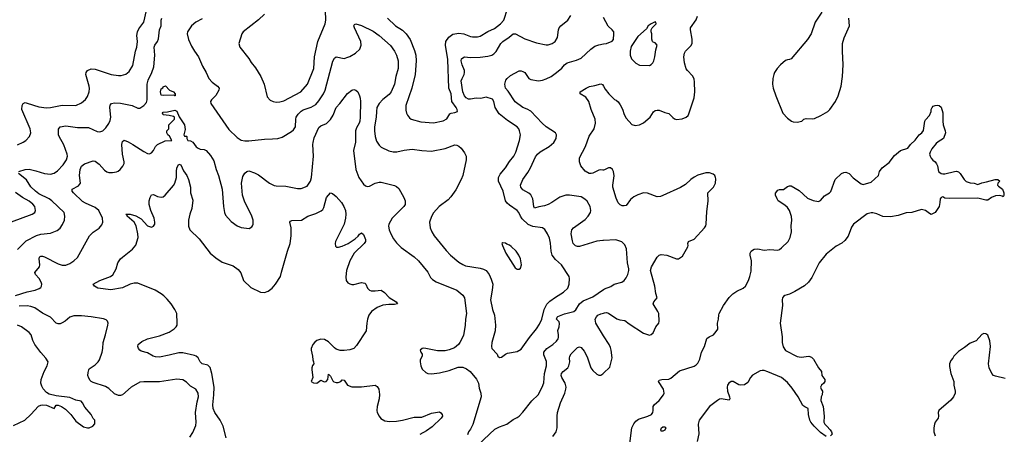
# Model space of a CAD drawing. Header units: inches. Extents: x 1771504 to 1971212, y 471788 to 643615.
# Tile 568 of 587: x 1903994 to 1914121, y 582745 to 587014. Entities that reach past the tile are written whole.
import ezdxf

# ---------------------------------------------------------------- set-up
doc = ezdxf.new("R2010")
doc.units = ezdxf.units.IN
doc.header["$MEASUREMENT"] = 0
doc.layers.add('B9508', color=7, linetype='Continuous')
doc.layers.add('B9518', color=7, linetype='Continuous')

msp = doc.modelspace()

# ---------------------------------------------------------------- linework, layer by layer
at = {"layer": 'B9508', "color": 5}
for points, elevation in [([(1903970, 585725), (1904030, 585752), (1904056, 585770), (1904095, 585810), (1904108, 585850), (1904102, 585890), (1904016, 586090), (1904018, 586130), (1904030, 586151), (1904042, 586158), (1904050, 586161), (1904070, 586156), (1904190, 586116), (1904270, 586106), (1904310, 586109), (1904430, 586134), (1904570, 586130), (1904630, 586158), (1904670, 586193), (1904690, 586224), (1904708, 586270), (1904713, 586307), (1904710, 586329), (1904675, 586450), (1904677, 586470), (1904690, 586492), (1904730, 586507), (1904770, 586504), (1904936, 586450), (1905010, 586438), (1905039, 586441), (1905086, 586454), (1905120, 586480), (1905156, 586544), (1905185, 586690), (1905200, 586730), (1905204, 586790), (1905197, 586850), (1905204, 586890), (1905219, 586921), (1905269, 586990), (1905299, 587110)], 480), ([(1906510, 587070), (1906450, 587011), (1906291, 586890), (1906279, 586870), (1906248, 586770), (1906258, 586730), (1906350, 586616), (1906373, 586573), (1906418, 586518), (1906474, 586430), (1906509, 586350), (1906538, 586218), (1906570, 586184), (1906602, 586170), (1906630, 586166), (1906670, 586168), (1906710, 586179), (1906885, 586270), (1906954, 586350), (1907019, 586510), (1907025, 586630), (1907061, 586790), (1907137, 586970), (1907143, 587010), (1907140, 587110)], 480), ([(1907776, 587030), (1907860, 586950), (1907930, 586907), (1907970, 586870), (1908009, 586809), (1908056, 586696), (1908068, 586648), (1908073, 586590), (1908060, 586450), (1908027, 586310), (1907965, 586130), (1907964, 586084), (1907972, 586052), (1907984, 586030), (1908003, 586003), (1908021, 585990), (1908121, 585961), (1908250, 585952), (1908350, 585973), (1908387, 585993), (1908417, 586043), (1908430, 586050), (1908470, 586057), (1908495, 586070), (1908494, 586090), (1908484, 586110), (1908438, 586170), (1908431, 586250), (1908408, 586310), (1908396, 586604), (1908372, 586750), (1908378, 586790), (1908407, 586833), (1908450, 586864), (1908510, 586875), (1908563, 586870), (1908630, 586840), (1908650, 586837), (1908703, 586837), (1908730, 586843), (1908810, 586891), (1908876, 586924), (1908938, 586970), (1908972, 587010), (1909010, 587125)], 480), ([(1903986, 585450), (1904050, 585471), (1904090, 585474), (1904159, 585459), (1904250, 585429), (1904310, 585422), (1904350, 585435), (1904381, 585459), (1904440, 585520), (1904474, 585570), (1904484, 585610), (1904483, 585630), (1904447, 585727), (1904400, 585810), (1904393, 585830), (1904393, 585887), (1904409, 585911), (1904470, 585922), (1904590, 585904), (1904703, 585903), (1904790, 585864), (1904810, 585859), (1904830, 585862), (1904850, 585870), (1904879, 585901), (1904910, 585945), (1904925, 585975), (1904932, 586010), (1904922, 586110), (1904926, 586134), (1904937, 586150), (1904970, 586159), (1905030, 586156), (1905150, 586130), (1905210, 586104), (1905230, 586104), (1905270, 586131), (1905297, 586163), (1905306, 586190), (1905306, 586350), (1905315, 586390), (1905353, 586470), (1905374, 586530), (1905382, 586650), (1905377, 586730), (1905383, 586750), (1905410, 586790), (1905422, 586818), (1905431, 586909), (1905450, 586950), (1905449, 587009), (1905456, 587030)], 460), ([(1905870, 587024), (1905804, 586990), (1905761, 586950), (1905718, 586890), (1905715, 586870), (1905729, 586810), (1905760, 586740), (1905790, 586690), (1905833, 586633), (1905874, 586534), (1905911, 586471), (1905940, 586410), (1905973, 586370), (1906027, 586330), (1906045, 586310), (1906042, 586290), (1906010, 586233), (1905965, 586190), (1905956, 586170), (1905959, 586150), (1906145, 585885), (1906230, 585802), (1906273, 585773), (1906310, 585766), (1906350, 585767), (1906510, 585784), (1906594, 585786), (1906648, 585792), (1906694, 585806), (1906790, 585864), (1906810, 585880), (1906830, 585910), (1906833, 585990), (1906839, 586010), (1906858, 586042), (1906888, 586072), (1906910, 586085), (1906990, 586113), (1907038, 586142), (1907070, 586178), (1907117, 586250), (1907134, 586290), (1907213, 586587), (1907230, 586617), (1907250, 586630), (1907330, 586616), (1907370, 586627), (1907390, 586634), (1907449, 586670), (1907493, 586710), (1907507, 586750), (1907504, 586790), (1907436, 586930), (1907430, 586950), (1907436, 586964), (1907450, 586970), (1907510, 586953), (1907630, 586895), (1907690, 586851), (1907807, 586747), (1907848, 586690), (1907870, 586650), (1907886, 586590), (1907888, 586510), (1907861, 586430), (1907848, 586350), (1907816, 586270), (1907795, 586245), (1907730, 586192), (1907690, 586150), (1907668, 586110), (1907662, 586070), (1907659, 586010), (1907644, 585910), (1907643, 585870), (1907649, 585810), (1907664, 585764), (1907690, 585722), (1907710, 585702), (1907790, 585662), (1907835, 585655), (1907872, 585652), (1907949, 585671), (1908030, 585680), (1908130, 585666), (1908230, 585660), (1908370, 585688), (1908470, 585726), (1908490, 585723), (1908510, 585712), (1908534, 585690), (1908570, 585643), (1908586, 585610), (1908585, 585570), (1908550, 585410), (1908534, 585370), (1908478, 585262), (1908429, 585190), (1908400, 585160), (1908309, 585090), (1908250, 585026), (1908230, 584989), (1908210, 584930), (1908216, 584870), (1908232, 584830), (1908258, 584790), (1908379, 584639), (1908425, 584590), (1908510, 584519), (1908550, 584492), (1908580, 584480), (1908730, 584457), (1908765, 584445), (1908792, 584430), (1908822, 584390), (1908843, 584343), (1908859, 584290), (1908854, 584230), (1908836, 584130), (1908858, 584030), (1908877, 583970), (1908887, 583870), (1908884, 583810), (1908850, 583690), (1908846, 583650), (1908850, 583627), (1908905, 583570), (1908911, 583550), (1908930, 583536), (1908950, 583539), (1908990, 583570), (1909010, 583579), (1909110, 583596), (1909150, 583622), (1909237, 583743), (1909310, 583830), (1909340, 583880), (1909363, 583930), (1909387, 584030), (1909416, 584084), (1909445, 584115), (1909503, 584157), (1909587, 584210), (1909630, 584250), (1909645, 584290), (1909650, 584350), (1909644, 584370), (1909567, 584490), (1909505, 584545), (1909472, 584590), (1909461, 584630), (1909454, 584714), (1909443, 584763), (1909423, 584810), (1909395, 584855), (1909372, 584872), (1909270, 584885), (1909225, 584905), (1909163, 584963), (1909145, 584990), (1909128, 585030), (1909112, 585050), (1909030, 585103), (1909006, 585126), (1908992, 585150), (1908967, 585250), (1908918, 585350), (1908919, 585390), (1908936, 585424), (1908990, 585490), (1909030, 585555), (1909075, 585610), (1909096, 585650), (1909136, 585770), (1909143, 585830), (1909136, 585870), (1909128, 585890), (1909110, 585910), (1909010, 585975), (1908926, 586046), (1908885, 586110), (1908871, 586171), (1908856, 586196), (1908790, 586215), (1908736, 586204), (1908690, 586207), (1908630, 586195), (1908610, 586197), (1908586, 586210), (1908567, 586230), (1908550, 586270), (1908536, 586384), (1908543, 586410), (1908566, 586450), (1908570, 586470), (1908567, 586490), (1908543, 586550), (1908534, 586590), (1908538, 586610), (1908550, 586621), (1908570, 586631), (1908630, 586626), (1908730, 586629), (1908810, 586637), (1908850, 586650), (1908870, 586662), (1908893, 586687), (1908944, 586770), (1908962, 586790), (1909027, 586833), (1909070, 586868), (1909093, 586870), (1909190, 586816), (1909310, 586775), (1909410, 586754), (1909430, 586754), (1909472, 586768), (1909501, 586790), (1909525, 586830), (1909536, 586910), (1909543, 586930), (1909559, 586950), (1909630, 587010), (1909662, 587058)], 460), ([(1910000, 584742), (1909990, 584742), (1909930, 584733), (1909750, 584678), (1909730, 584679), (1909710, 584687), (1909688, 584710), (1909678, 584738), (1909666, 584810), (1909671, 584850), (1909689, 584871), (1909810, 584956), (1909840, 584990), (1909863, 585030), (1909867, 585050), (1909861, 585090), (1909830, 585144), (1909806, 585166), (1909768, 585190), (1909650, 585208), (1909610, 585208), (1909550, 585188), (1909468, 585132), (1909430, 585112), (1909390, 585097), (1909333, 585087), (1909290, 585073), (1909282, 585090), (1909270, 585170), (1909250, 585210), (1909230, 585227), (1909170, 585262), (1909148, 585290), (1909144, 585310), (1909168, 585370), (1909219, 585441), (1909248, 585490), (1909298, 585602), (1909319, 585630), (1909346, 585654), (1909440, 585710), (1909487, 585750), (1909512, 585790), (1909515, 585830), (1909503, 585850), (1909410, 585912), (1909367, 585947), (1909251, 586071), (1909214, 586094), (1909170, 586111), (1909089, 586169), (1909018, 586278), (1908992, 586310), (1908983, 586350), (1908995, 586390), (1909007, 586410), (1909041, 586439), (1909130, 586487), (1909150, 586489), (1909170, 586482), (1909189, 586469), (1909230, 586408), (1909250, 586399), (1909330, 586386), (1909370, 586392), (1909410, 586404), (1909460, 586430), (1909516, 586470), (1909570, 586516), (1909596, 586550), (1909623, 586570), (1909722, 586598), (1909770, 586619), (1909869, 586711), (1909910, 586740), (1909950, 586756), (1910000, 586765)], 440), ([(1910000, 585466), (1909990, 585464), (1909970, 585468), (1909950, 585465), (1909890, 585435), (1909870, 585430), (1909850, 585431), (1909810, 585453), (1909765, 585510), (1909753, 585550), (1909753, 585590), (1909814, 585710), (1909850, 585814), (1909901, 585890), (1909917, 585950), (1909911, 585990), (1909870, 586090), (1909848, 586170), (1909815, 586215), (1909757, 586250), (1909759, 586270), (1909819, 586310), (1909855, 586325), (1909910, 586336), (1909970, 586355), (1909988, 586348), (1910000, 586328)], 420), ([(1903950, 584173), (1904070, 584213), (1904152, 584228), (1904195, 584245), (1904210, 584257), (1904218, 584270), (1904220, 584290), (1904214, 584310), (1904194, 584350), (1904158, 584390), (1904150, 584410), (1904198, 584470), (1904202, 584490), (1904193, 584550), (1904198, 584570), (1904204, 584576), (1904210, 584580), (1904230, 584578), (1904250, 584571), (1904390, 584500), (1904430, 584485), (1904470, 584486), (1904510, 584502), (1904552, 584530), (1904590, 584567), (1904712, 584790), (1904750, 584827), (1904812, 584868), (1904839, 584901), (1904850, 584930), (1904847, 584970), (1904809, 585050), (1904770, 585081), (1904670, 585124), (1904641, 585141), (1904548, 585230), (1904534, 585250), (1904535, 585270), (1904597, 585303), (1904620, 585330), (1904608, 585410), (1904616, 585470), (1904630, 585506), (1904659, 585530), (1904750, 585559), (1904770, 585557), (1904810, 585528), (1904866, 585466), (1904890, 585447), (1904910, 585440), (1904950, 585439), (1904990, 585446), (1905006, 585454), (1905027, 585473), (1905054, 585506), (1905068, 585532), (1905070, 585550), (1905050, 585630), (1905044, 585730), (1905050, 585759), (1905070, 585772), (1905110, 585757), (1905158, 585730), (1905270, 585658), (1905310, 585637), (1905330, 585633), (1905350, 585642), (1905370, 585667), (1905390, 585710), (1905410, 585729), (1905490, 585767), (1905558, 585770), (1905534, 585814), (1905518, 585830), (1905508, 585850), (1905506, 585870), (1905526, 585890), (1905526, 585930), (1905586, 585990), (1905586, 586010), (1905576, 586016), (1905530, 586029), (1905470, 586035), (1905461, 586050), (1905470, 586061), (1905515, 586065), (1905590, 586082), (1905610, 586072), (1905635, 586015), (1905690, 585931), (1905695, 585885), (1905682, 585830), (1905690, 585814), (1905710, 585814), (1905714, 585810), (1905712, 585790), (1905722, 585770), (1905750, 585766), (1905773, 585753), (1905810, 585705), (1905830, 585690), (1905850, 585682), (1905890, 585677), (1905910, 585668), (1905957, 585617), (1905990, 585559), (1906013, 585473), (1906039, 585410), (1906077, 585270), (1906091, 585089), (1906099, 585030), (1906110, 585001), (1906170, 584935), (1906231, 584890), (1906270, 584875), (1906355, 584865), (1906380, 584880), (1906389, 584891), (1906394, 584910), (1906394, 584950), (1906383, 584990), (1906305, 585145), (1906287, 585207), (1906275, 585330), (1906290, 585401), (1906310, 585435), (1906330, 585452), (1906350, 585458), (1906410, 585438), (1906450, 585415), (1906562, 585330), (1906610, 585308), (1906630, 585303), (1906730, 585301), (1906850, 585275), (1906890, 585277), (1906950, 585300), (1906984, 585350), (1906996, 585390), (1907016, 585610), (1907009, 585729), (1907011, 585750), (1907024, 585796), (1907070, 585904), (1907090, 585921), (1907150, 585945), (1907190, 585985), (1907218, 586030), (1907250, 586110), (1907288, 586152), (1907365, 586255), (1907410, 586290), (1907430, 586294), (1907450, 586288), (1907470, 586270), (1907490, 586230), (1907495, 586205), (1907498, 586170), (1907496, 586010), (1907492, 585970), (1907485, 585950), (1907458, 585902), (1907447, 585870), (1907446, 585754), (1907427, 585667), (1907452, 585470), (1907483, 585390), (1907530, 585319), (1907550, 585302), (1907570, 585295), (1907590, 585300), (1907650, 585332), (1907690, 585340), (1907710, 585340), (1907850, 585307), (1907870, 585298), (1907895, 585275), (1907944, 585184), (1907957, 585150), (1907958, 585122), (1907957, 585110), (1907945, 585090), (1907825, 584970), (1907790, 584910), (1907788, 584888), (1907795, 584850), (1907810, 584810), (1907839, 584759), (1907870, 584718), (1907918, 584670), (1908050, 584573), (1908095, 584530), (1908190, 584413), (1908220, 584360), (1908239, 584339), (1908276, 584316), (1908491, 584230), (1908550, 584179), (1908568, 584150), (1908589, 583990), (1908580, 583930), (1908577, 583870), (1908558, 583762), (1908521, 583690), (1908506, 583670), (1908465, 583635), (1908410, 583615), (1908370, 583606), (1908290, 583603), (1908170, 583630), (1908150, 583631), (1908133, 583627), (1908114, 583610), (1908121, 583590), (1908135, 583570), (1908135, 583550), (1908114, 583510), (1908113, 583490), (1908119, 583450), (1908135, 583415), (1908170, 583383), (1908192, 583372), (1908230, 583369), (1908310, 583378), (1908410, 583403), (1908505, 583435), (1908550, 583436), (1908590, 583420), (1908627, 583390), (1908691, 583311), (1908711, 583270), (1908719, 583219), (1908738, 583170), (1908740, 583130), (1908654, 582846), (1908630, 582797), (1908611, 582770), (1908601, 582741)], 440), ([(1906116, 582710), (1906087, 582830), (1906055, 582890), (1906001, 582970), (1905982, 583010), (1905979, 583050), (1905992, 583150), (1905993, 583230), (1905970, 583370), (1905953, 583433), (1905930, 583458), (1905870, 583470), (1905851, 583491), (1905830, 583534), (1905810, 583550), (1905790, 583558), (1905670, 583583), (1905630, 583585), (1905530, 583559), (1905430, 583540), (1905390, 583541), (1905368, 583548), (1905310, 583583), (1905242, 583602), (1905229, 583610), (1905215, 583630), (1905209, 583650), (1905213, 583670), (1905250, 583702), (1905310, 583727), (1905430, 583759), (1905530, 583798), (1905584, 583830), (1905604, 583850), (1905613, 583870), (1905615, 583890), (1905609, 583989), (1905590, 584029), (1905550, 584090), (1905510, 584136), (1905477, 584170), (1905449, 584190), (1905386, 584230), (1905210, 584300), (1905170, 584302), (1905130, 584290), (1905050, 584252), (1904930, 584234), (1904798, 584250), (1904764, 584270), (1904749, 584290), (1904818, 584330), (1904929, 584371), (1904952, 584388), (1904985, 584450), (1905004, 584510), (1905030, 584550), (1905050, 584570), (1905155, 584650), (1905188, 584691), (1905211, 584770), (1905208, 584810), (1905193, 584890), (1905170, 584930), (1905100, 584990), (1905098, 584998), (1905086, 585010), (1905129, 585011), (1905190, 584996), (1905242, 584962), (1905310, 584893), (1905350, 584877), (1905370, 584887), (1905383, 584910), (1905385, 584930), (1905376, 584970), (1905343, 585050), (1905327, 585110), (1905327, 585150), (1905336, 585184), (1905350, 585211), (1905370, 585214), (1905410, 585193), (1905450, 585185), (1905470, 585190), (1905490, 585208), (1905574, 585306), (1905588, 585330), (1905608, 585390), (1905606, 585450), (1905611, 585489), (1905630, 585526), (1905650, 585521), (1905679, 585459), (1905712, 585410), (1905730, 585370), (1905749, 585290), (1905750, 585230), (1905775, 585155), (1905765, 585070), (1905742, 585010), (1905729, 584950), (1905729, 584889), (1905742, 584850), (1905838, 584758), (1905953, 584610), (1906010, 584562), (1906076, 584516), (1906190, 584478), (1906242, 584442), (1906269, 584409), (1906294, 584330), (1906370, 584255), (1906470, 584208), (1906510, 584205), (1906550, 584218), (1906590, 584250), (1906626, 584290), (1906677, 584370), (1906685, 584415), (1906749, 584631), (1906777, 584710), (1906786, 584790), (1906786, 584870), (1906772, 584930), (1906779, 584941), (1906793, 584947), (1906891, 584949), (1906956, 584990), (1907041, 585019), (1907095, 585045), (1907110, 585059), (1907121, 585079), (1907150, 585183), (1907190, 585232), (1907210, 585225), (1907250, 585195), (1907305, 585130), (1907329, 585090), (1907344, 585050), (1907349, 585010), (1907345, 584970), (1907332, 584910), (1907243, 584730), (1907238, 584710), (1907242, 584682), (1907253, 584673), (1907273, 584673), (1907310, 584682), (1907372, 584709), (1907444, 584756), (1907476, 584784), (1907490, 584804), (1907510, 584819), (1907530, 584803), (1907549, 584750), (1907549, 584730), (1907538, 584710), (1907433, 584610), (1907388, 584532), (1907354, 584430), (1907347, 584367), (1907350, 584330), (1907370, 584305), (1907390, 584293), (1907409, 584289), (1907430, 584287), (1907510, 584307), (1907542, 584302), (1907555, 584290), (1907570, 584248), (1907590, 584230), (1907610, 584223), (1907650, 584221), (1907710, 584229), (1907745, 584205), (1907795, 584155), (1907866, 584110), (1907878, 584090), (1907850, 584082), (1907790, 584081), (1907730, 584073), (1907671, 584050), (1907613, 584010), (1907584, 583970), (1907571, 583931), (1907563, 583890), (1907559, 583810), (1907459, 583661), (1907430, 583629), (1907390, 583615), (1907330, 583607), (1907290, 583608), (1907250, 583622), (1907230, 583634), (1907170, 583696), (1907130, 583721), (1907090, 583724), (1907050, 583710), (1907030, 583694), (1907009, 583670), (1906991, 583629), (1906990, 583610), (1907006, 583550), (1907009, 583510), (1907017, 583490), (1907019, 583470), (1907006, 583454), (1906999, 583430), (1906997, 583410), (1907009, 583330), (1906990, 583290), (1907016, 583276), (1907050, 583270), (1907090, 583303), (1907126, 583286), (1907145, 583290), (1907163, 583310), (1907170, 583365), (1907190, 583343), (1907215, 583295), (1907226, 583286), (1907250, 583278), (1907270, 583278), (1907297, 583290), (1907310, 583306), (1907330, 583301), (1907366, 583250), (1907410, 583233), (1907510, 583234), (1907651, 583250), (1907670, 583236), (1907688, 583210), (1907696, 583156), (1907692, 583110), (1907672, 583030), (1907668, 582990), (1907671, 582970), (1907691, 582930), (1907708, 582908), (1907750, 582885), (1907798, 582878), (1907870, 582880), (1907930, 582890), (1908050, 582921), (1908130, 582920), (1908230, 582963), (1908310, 582975), (1908327, 582967), (1908338, 582950), (1908341, 582930), (1908330, 582910), (1908237, 582823), (1908178, 582782), (1908110, 582743)], 420), ([(1903970, 584648), (1904062, 584738), (1904168, 584792), (1904210, 584805), (1904310, 584816), (1904378, 584842), (1904410, 584868), (1904435, 584905), (1904453, 584950), (1904457, 584990), (1904450, 585030), (1904326, 585150), (1904296, 585170), (1904190, 585221), (1904156, 585250), (1904110, 585293), (1904065, 585365), (1903983, 585430)], 460), ([(1903910, 584934), (1904121, 585010), (1904151, 585030), (1904158, 585050), (1904148, 585090), (1904130, 585116), (1904090, 585146), (1904024, 585184), (1903950, 585236)], 480), ([(1908710, 582637), (1908881, 582799), (1908930, 582822), (1909005, 582850), (1909070, 582897), (1909110, 582917), (1909130, 582933), (1909168, 582972), (1909261, 583090), (1909327, 583153), (1909368, 583230), (1909384, 583276), (1909393, 583370), (1909411, 583450), (1909413, 583493), (1909384, 583564), (1909385, 583590), (1909415, 583630), (1909476, 583670), (1909516, 583704), (1909533, 583727), (1909537, 583743), (1909537, 583770), (1909527, 583813), (1909542, 583850), (1909547, 583887), (1909542, 583902), (1909515, 583930), (1909522, 583950), (1909530, 583958), (1909596, 583984), (1909692, 584008), (1909714, 584026), (1909752, 584090), (1909790, 584120), (1909890, 584159), (1910000, 584237)], 440), ([(1905743, 582717), (1905776, 582764), (1905806, 582834), (1905810, 582870), (1905803, 582970), (1905820, 583080), (1905833, 583130), (1905829, 583169), (1905805, 583210), (1905750, 583239), (1905710, 583281), (1905670, 583307), (1905610, 583313), (1905430, 583284), (1905270, 583286), (1905230, 583281), (1905141, 583230), (1905050, 583153), (1905030, 583144), (1905010, 583143), (1904970, 583160), (1904910, 583216), (1904877, 583237), (1904750, 583280), (1904730, 583289), (1904720, 583300), (1904704, 583324), (1904695, 583350), (1904698, 583382), (1904706, 583410), (1904710, 583418), (1904770, 583460), (1904802, 583490), (1904815, 583510), (1904841, 583590), (1904850, 583630), (1904853, 583690), (1904878, 583770), (1904901, 583870), (1904903, 583890), (1904897, 583910), (1904882, 583922), (1904855, 583935), (1904730, 583956), (1904630, 583965), (1904550, 583964), (1904510, 583950), (1904461, 583910), (1904430, 583892), (1904410, 583883), (1904390, 583881), (1904370, 583890), (1904310, 583950), (1904230, 583993), (1904150, 584047), (1904110, 584062), (1904070, 584069), (1903990, 584065)], 440), ([(1910000, 583759), (1909919, 583890), (1909914, 583930), (1909925, 583955), (1909940, 583970), (1909970, 583986), (1910000, 583993)], 420), ([(1903930, 582836), (1904048, 582892), (1904110, 582948), (1904187, 583033), (1904210, 583046), (1904230, 583050), (1904270, 583044), (1904350, 583012), (1904370, 583045), (1904390, 583046), (1904425, 583030), (1904465, 583005), (1904521, 582950), (1904570, 582879), (1904650, 582823), (1904690, 582812), (1904710, 582812), (1904746, 582830), (1904767, 582853), (1904768, 582890), (1904749, 582909), (1904729, 582950), (1904665, 583025), (1904641, 583070), (1904625, 583085), (1904570, 583098), (1904510, 583125), (1904370, 583142), (1904298, 583158), (1904270, 583174), (1904234, 583214), (1904220, 583240), (1904211, 583270), (1904216, 583310), (1904244, 583390), (1904276, 583450), (1904285, 583490), (1904262, 583530), (1904210, 583587), (1904151, 583671), (1904128, 583710), (1904112, 583770), (1904092, 583792), (1904011, 583851), (1903970, 583867)], 460), ([(1909478, 582722), (1909510, 582770), (1909523, 582810), (1909521, 582930), (1909525, 582970), (1909556, 583070), (1909601, 583170), (1909612, 583210), (1909613, 583230), (1909603, 583270), (1909569, 583330), (1909564, 583350), (1909568, 583370), (1909583, 583390), (1909630, 583430), (1909643, 583450), (1909653, 583490), (1909650, 583530), (1909653, 583550), (1909667, 583573), (1909730, 583637), (1909750, 583644), (1909770, 583637), (1909800, 583600), (1909830, 583541), (1909869, 583429), (1909890, 583401), (1909930, 583364), (1909950, 583354), (1909970, 583354), (1909990, 583367), (1910000, 583376)], 420)]:
    msp.add_lwpolyline(points, dxfattribs=dict(at, elevation=elevation))
for points, elevation in [([(1905590, 586229), (1905578, 586238), (1905470, 586234), (1905450, 586237), (1905442, 586270), (1905450, 586301), (1905466, 586314), (1905470, 586322), (1905493, 586333), (1905534, 586290), (1905574, 586270), (1905594, 586250), (1905594, 586230)], 440), ([(1908962, 584718), (1908954, 584710), (1908958, 584690), (1908995, 584610), (1909090, 584458), (1909110, 584445), (1909130, 584445), (1909143, 584457), (1909154, 584490), (1909145, 584550), (1909129, 584590), (1909101, 584630), (1909050, 584679), (1909030, 584694), (1909003, 584703), (1908990, 584714)], 480)]:
    msp.add_lwpolyline(points, close=True, dxfattribs=dict(at, elevation=elevation))
at = {"layer": 'B9518', "color": 5}
for points, elevation in [([(1912243, 587090), (1912177, 586990), (1912133, 586870), (1912097, 586810), (1911930, 586610), (1911910, 586603), (1911890, 586602), (1911870, 586593), (1911819, 586550), (1911784, 586510), (1911758, 586470), (1911751, 586450), (1911740, 586410), (1911738, 586350), (1911744, 586310), (1911770, 586231), (1911843, 586050), (1911890, 586001), (1911931, 585970), (1911950, 585962), (1911990, 585958), (1912038, 585970), (1912058, 585990), (1912083, 585997), (1912150, 585993), (1912170, 585996), (1912233, 586027), (1912304, 586070), (1912325, 586090), (1912385, 586170), (1912412, 586230), (1912444, 586330), (1912456, 586430), (1912462, 586550), (1912455, 586690), (1912457, 586770), (1912472, 586828), (1912527, 586950), (1912522, 587030)], 420), ([(1910000, 586328), (1910017, 586297), (1910052, 586251), (1910110, 586193), (1910130, 586185), (1910150, 586168), (1910170, 586139), (1910194, 586094), (1910210, 586039), (1910230, 586000), (1910290, 585935), (1910324, 585924), (1910370, 585933), (1910410, 585953), (1910478, 586010), (1910514, 586066), (1910530, 586078), (1910550, 586083), (1910570, 586083), (1910630, 586059), (1910669, 586049), (1910710, 586007), (1910730, 585994), (1910750, 585987), (1910806, 585994), (1910850, 586010), (1910870, 586028), (1910877, 586043), (1910932, 586210), (1910937, 586270), (1910936, 586370), (1910930, 586405), (1910915, 586435), (1910862, 586490), (1910850, 586509), (1910833, 586570), (1910826, 586630), (1910832, 586668), (1910843, 586690), (1910895, 586745), (1910910, 586770), (1910912, 586812), (1910892, 586910), (1910892, 586930), (1910950, 587011), (1910965, 587050)], 420), ([(1910000, 586765), (1910029, 586770), (1910086, 586794), (1910102, 586810), (1910105, 586870), (1910103, 586890), (1910089, 586910), (1910047, 586947), (1910000, 587036)], 440), ([(1910269, 582651), (1910290, 582810), (1910310, 582854), (1910330, 582880), (1910359, 582901), (1910454, 582930), (1910493, 582950), (1910506, 582970), (1910510, 582990), (1910508, 583030), (1910518, 583050), (1910570, 583093), (1910617, 583150), (1910623, 583170), (1910617, 583210), (1910564, 583290), (1910570, 583301), (1910598, 583310), (1910670, 583313), (1910690, 583322), (1910781, 583399), (1910930, 583448), (1910950, 583459), (1910970, 583479), (1910990, 583520), (1911008, 583592), (1911037, 583650), (1911062, 583730), (1911085, 583750), (1911130, 583770), (1911158, 583802), (1911173, 583827), (1911171, 583890), (1911181, 583930), (1911184, 583976), (1911188, 583990), (1911233, 584070), (1911290, 584152), (1911328, 584192), (1911370, 584220), (1911435, 584250), (1911459, 584270), (1911490, 584330), (1911505, 584370), (1911516, 584424), (1911520, 584530), (1911506, 584590), (1911507, 584610), (1911518, 584630), (1911530, 584642), (1911549, 584650), (1911586, 584654), (1911650, 584641), (1911710, 584649), (1911790, 584642), (1911810, 584649), (1911830, 584664), (1911899, 584730), (1911917, 584770), (1911931, 584830), (1911928, 584890), (1911935, 584950), (1911931, 584989), (1911911, 585051), (1911890, 585081), (1911865, 585105), (1911796, 585150), (1911783, 585170), (1911767, 585207), (1911767, 585227), (1911790, 585258), (1911810, 585267), (1911830, 585264), (1911850, 585267), (1911890, 585295), (1911910, 585303), (1911930, 585303), (1912010, 585254), (1912097, 585177), (1912154, 585154), (1912210, 585143), (1912230, 585152), (1912270, 585199), (1912322, 585230), (1912336, 585244), (1912380, 585370), (1912447, 585430), (1912470, 585440), (1912490, 585443), (1912524, 585430), (1912565, 585385), (1912650, 585323), (1912670, 585317), (1912750, 585340), (1912828, 585410), (1912836, 585450), (1912863, 585490), (1912938, 585542), (1912990, 585615), (1913053, 585667), (1913128, 585690), (1913155, 585730), (1913205, 585775), (1913244, 585830), (1913273, 585850), (1913288, 585872), (1913302, 585970), (1913310, 585984), (1913353, 586027), (1913369, 586070), (1913369, 586090), (1913378, 586110), (1913390, 586122), (1913410, 586132), (1913430, 586134), (1913450, 586132), (1913470, 586114), (1913490, 586054), (1913487, 585970), (1913493, 585930), (1913514, 585870), (1913515, 585850), (1913496, 585790), (1913442, 585758), (1913421, 585739), (1913376, 585684), (1913357, 585650), (1913353, 585630), (1913357, 585610), (1913369, 585589), (1913387, 585567), (1913410, 585550), (1913424, 585530), (1913433, 585510), (1913444, 585450), (1913470, 585431), (1913490, 585426), (1913510, 585427), (1913608, 585452), (1913630, 585453), (1913650, 585446), (1913667, 585430), (1913708, 585368), (1913730, 585348), (1913770, 585333), (1913810, 585330), (1913850, 585317), (1913890, 585333), (1913937, 585343), (1914026, 585370), (1914054, 585370), (1914074, 585350), (1914054, 585330), (1914052, 585310), (1914060, 585300), (1914102, 585270), (1914116, 585230), (1914117, 585203), (1914110, 585189), (1914098, 585198), (1914070, 585203), (1914030, 585199), (1913990, 585184), (1913950, 585157), (1913930, 585157), (1913850, 585176), (1913553, 585173), (1913510, 585177), (1913490, 585189), (1913470, 585184), (1913461, 585170), (1913459, 585130), (1913450, 585090), (1913410, 585030), (1913370, 585009), (1913350, 585018), (1913310, 585050), (1913270, 585058), (1913170, 585030), (1913110, 585024), (1913030, 584998), (1912950, 584985), (1912870, 584988), (1912810, 585014), (1912770, 585026), (1912750, 585026), (1912710, 585014), (1912570, 584908), (1912550, 584878), (1912514, 584786), (1912479, 584741), (1912448, 584712), (1912390, 584681), (1912290, 584600), (1912217, 584510), (1912141, 584359), (1912106, 584310), (1912065, 584275), (1911965, 584215), (1911910, 584188), (1911865, 584175), (1911850, 584165), (1911841, 584150), (1911836, 584130), (1911840, 584070), (1911816, 583890), (1911835, 583750), (1911837, 583690), (1911847, 583647), (1911870, 583608), (1911990, 583545), (1912030, 583539), (1912110, 583548), (1912139, 583539), (1912159, 583519), (1912209, 583429), (1912241, 583390), (1912245, 583350), (1912274, 583310), (1912276, 583290), (1912265, 583270), (1912242, 583250), (1912231, 583230), (1912236, 583210), (1912251, 583190), (1912248, 583150), (1912238, 583130), (1912234, 583094), (1912258, 583030), (1912267, 582930), (1912263, 582870), (1912274, 582850), (1912297, 582830), (1912331, 582790), (1912345, 582770), (1912350, 582746), (1912334, 582730)], 380), ([(1910000, 583993), (1910010, 583995), (1910030, 583998), (1910050, 583992), (1910134, 583934), (1910165, 583925), (1910218, 583918), (1910261, 583881), (1910410, 583785), (1910473, 583767), (1910490, 583771), (1910509, 583791), (1910537, 583850), (1910567, 583890), (1910570, 583910), (1910566, 583990), (1910558, 584010), (1910508, 584090), (1910516, 584110), (1910551, 584150), (1910535, 584195), (1910526, 584270), (1910483, 584430), (1910491, 584470), (1910550, 584570), (1910570, 584588), (1910590, 584596), (1910650, 584590), (1910750, 584551), (1910770, 584551), (1910810, 584578), (1910865, 584675), (1910869, 584690), (1910867, 584710), (1910873, 584730), (1910930, 584753), (1911038, 584870), (1911050, 584890), (1911054, 584910), (1911060, 585040), (1911074, 585146), (1911072, 585230), (1911131, 585289), (1911150, 585330), (1911154, 585374), (1911152, 585390), (1911143, 585410), (1911125, 585425), (1911090, 585438), (1911050, 585436), (1910970, 585412), (1910930, 585392), (1910897, 585370), (1910843, 585317), (1910790, 585285), (1910610, 585203), (1910586, 585194), (1910550, 585190), (1910450, 585228), (1910410, 585230), (1910350, 585210), (1910310, 585190), (1910277, 585163), (1910230, 585102), (1910210, 585096), (1910190, 585098), (1910170, 585106), (1910149, 585129), (1910130, 585175), (1910096, 585290), (1910095, 585310), (1910107, 585407), (1910101, 585450), (1910090, 585472), (1910070, 585487), (1910050, 585488), (1910010, 585468), (1910000, 585466)], 420), ([(1910000, 584237), (1910010, 584244), (1910073, 584267), (1910109, 584290), (1910188, 584312), (1910210, 584330), (1910230, 584356), (1910250, 584390), (1910260, 584430), (1910260, 584450), (1910244, 584510), (1910234, 584654), (1910217, 584697), (1910186, 584726), (1910126, 584746), (1910000, 584742)], 440), ([(1910000, 583376), (1910064, 583436), (1910086, 583534), (1910078, 583610), (1910070, 583639), (1910055, 583670), (1910000, 583759)], 420), ([(1914130, 583319), (1914030, 583342), (1914010, 583352), (1913992, 583370), (1913965, 583430), (1913959, 583470), (1913979, 583650), (1913973, 583707), (1913950, 583764), (1913930, 583781), (1913910, 583783), (1913890, 583773), (1913830, 583709), (1913770, 583685), (1913710, 583637), (1913650, 583598), (1913602, 583550), (1913592, 583530), (1913570, 583506), (1913558, 583470), (1913556, 583444), (1913570, 583372), (1913602, 583290), (1913603, 583250), (1913617, 583190), (1913615, 583170), (1913597, 583130), (1913570, 583095), (1913448, 582990), (1913439, 582970), (1913445, 582930), (1913442, 582910), (1913410, 582869), (1913402, 582850), (1913395, 582810), (1913396, 582770), (1913408, 582730)], 420), ([(1912290, 582724), (1912230, 582765), (1912166, 582830), (1912132, 582870), (1912122, 582890), (1912107, 582950), (1912104, 583010), (1912070, 583027), (1912050, 583043), (1912000, 583130), (1911939, 583219), (1911890, 583279), (1911829, 583329), (1911690, 583388), (1911650, 583401), (1911630, 583401), (1911610, 583398), (1911530, 583355), (1911510, 583330), (1911482, 583278), (1911450, 583255), (1911410, 583250), (1911390, 583256), (1911333, 583290), (1911310, 583289), (1911286, 583270), (1911274, 583250), (1911270, 583230), (1911275, 583190), (1911296, 583130), (1911297, 583110), (1911290, 583096), (1911210, 583110), (1911190, 583107), (1911170, 583094), (1911089, 583030), (1910983, 582890), (1910971, 582850), (1910978, 582750), (1910963, 582670)], 380)]:
    msp.add_lwpolyline(points, dxfattribs=dict(at, elevation=elevation))
for points, elevation in [([(1910530, 586992), (1910490, 586973), (1910458, 586950), (1910439, 586921), (1910350, 586842), (1910283, 586737), (1910271, 586690), (1910274, 586650), (1910286, 586610), (1910330, 586565), (1910370, 586545), (1910470, 586541), (1910490, 586551), (1910506, 586570), (1910515, 586590), (1910526, 586630), (1910536, 586704), (1910549, 586750), (1910530, 586775), (1910510, 586782), (1910502, 586790), (1910495, 586815), (1910494, 586870), (1910488, 586890), (1910488, 586910), (1910498, 586930), (1910539, 586970), (1910538, 586990)], 440), ([(1910590, 582778), (1910587, 582790), (1910595, 582810), (1910610, 582821), (1910630, 582822), (1910638, 582810), (1910630, 582789), (1910610, 582778)], 360)]:
    msp.add_lwpolyline(points, close=True, dxfattribs=dict(at, elevation=elevation))

doc.saveas('drawing.dxf')
